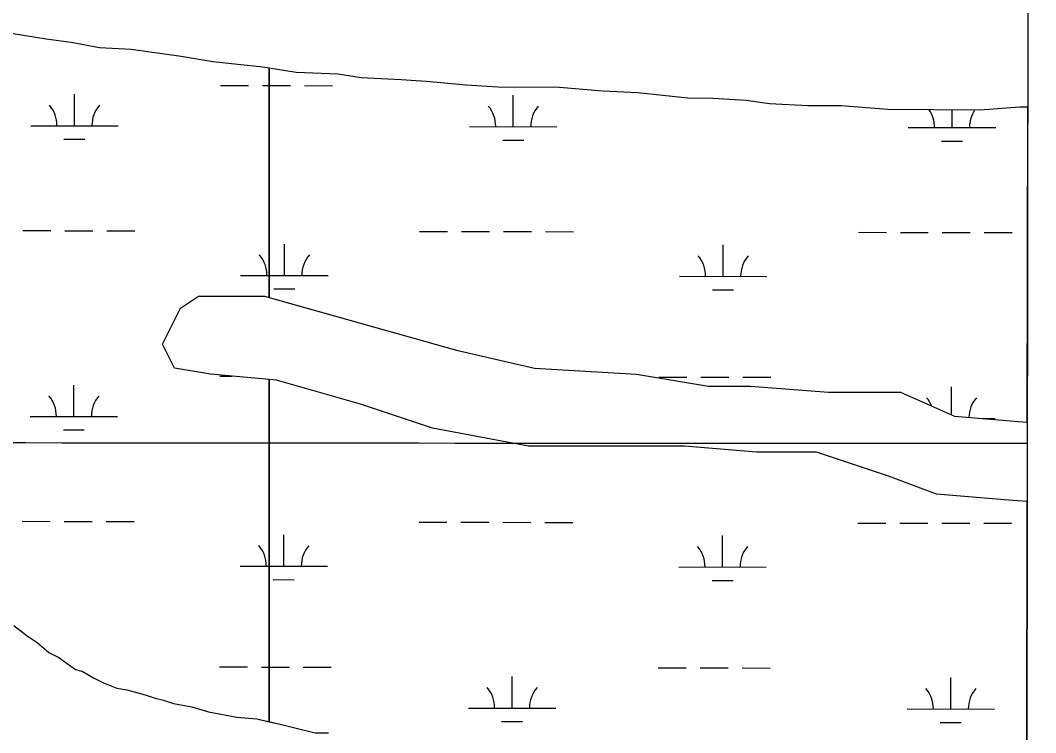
# Model space of a CAD drawing. Extents: x 3187622 to 3225504, y 800805 to 826213.
# Drawn here: x 3222087 to 3223249, y 817977 to 818792 of the extents above; entities that cross this region are included whole.
import ezdxf

# ---------------------------------------------------------------- set-up
doc = ezdxf.new("R2010")
doc.units = 0
for name, color, linetype in [('V-GRID-FRAM', 7, 'Continuous'), ('V-GRID-MAJR', 7, 'Continuous'), ('V-SITE-VEGE', 7, 'Continuous'), ('V-WETL-SWMP', 7, 'Continuous')]:
    doc.layers.add(name, color=color, linetype=linetype)

msp = doc.modelspace()

# ---------------------------------------------------------------- linework, layer by layer
at = {"layer": 'V-GRID-FRAM'}
msp.add_lwpolyline([(3191838.829, 824434.074), (3223248.62, 824370.115), (3223219.523, 806183.487), (3191793.86, 806247.478), (3191838.829, 824434.074)], dxfattribs=at)
at = {"layer": 'V-GRID-MAJR'}
msp.add_spline([(3191823.839, 818371.837), (3197059.682, 818359.272), (3202295.526, 818347.468), (3207531.372, 818336.426), (3212767.22, 818326.145), (3218003.0700000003, 818316.626), (3223238.92, 818307.868), (3223238.921, 818307.868)], degree=3, dxfattribs=at)
at = {"layer": 'V-SITE-VEGE'}
for p, q in [((3222116.73, 818770.384), (3222067.178, 818778.345)), ((3222145.3200000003, 818766.3780000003), (3222116.73, 818770.3840000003)), ((3222177.713, 818760.439), (3222145.3200000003, 818766.3780000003)), ((3222213.946, 818758.2930000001), (3222177.713, 818760.439)), ((3222271.129, 818750.279), (3222213.946, 818758.2930000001)), ((3222307.3370000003, 818744.3170000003), (3222271.129, 818750.2790000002)), ((3222364.532, 818738.2120000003), (3222307.3370000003, 818744.3170000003)), ((3222371.906, 818737.0560000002), (3222364.532, 818738.2120000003)), ((3222402.649, 818732.2359999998), (3222371.906, 818737.056)), ((3222371.906, 818737.056), (3222371.906, 818474.457)), ((3222371.906, 818474.457), (3222371.906, 818737.0560000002)), ((3222450.3310000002, 818730.0119999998), (3222402.649, 818732.2359999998)), ((3222477.014, 818726.0179999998), (3222450.3310000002, 818730.0119999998)), ((3222522.789, 818723.8059999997), (3222477.014, 818726.0179999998)), ((3222551.389, 818721.7069999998), (3222522.789, 818723.8059999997)), ((3222597.15, 818717.5889999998), (3222551.389, 818721.7069999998)), ((3222633.3850000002, 818715.4399999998), (3222597.15, 818717.5889999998)), ((3222703.969, 818714.971), (3222633.3850000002, 818715.4399999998)), ((3222753.545, 818710.826), (3222703.969, 818714.971)), ((3222793.596, 818708.649), (3222753.545, 818710.826)), ((3222850.79, 818702.5479999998), (3222793.596, 818708.649)), ((3222879.4050000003, 818702.36), (3222850.79, 818702.5479999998)), ((3222917.549, 818700.1950000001), (3222879.4050000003, 818702.36)), ((3222944.232, 818696.204), (3222917.549, 818700.1950000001)), ((3222988.096, 818694.0040000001), (3222944.232, 818696.204)), ((3223026.253, 818693.75), (3222988.096, 818694.0040000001)), ((3223079.642, 818689.5800000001), (3223026.253, 818693.75)), ((3223184.569, 818688.884), (3223079.642, 818689.5800000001)), ((3223230.379, 818692.3939999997), (3223184.569, 818688.884)), ((3223239.5360500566, 818692.3331534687), (3223230.379, 818692.394)), ((3223238.959220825, 818331.7949999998), (3223239.5360500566, 818692.3331534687)), ((3222270.375, 818462.2600000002), (3222290.963, 818475.9920000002)), ((3222290.963, 818475.9920000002), (3222366.451, 818475.9920000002)), ((3222366.451, 818475.9920000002), (3222371.906, 818474.4570000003)), ((3222371.906, 818474.457), (3222586.052, 818414.1940000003)), ((3222249.786, 818421.063), (3222270.375, 818462.2600000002)), ((3222263.512, 818393.593), (3222249.786, 818421.063)), ((3222586.052, 818414.1939999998), (3222675.264, 818393.5929999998)), ((3222304.687, 818386.7260000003), (3222263.512, 818393.593)), ((3222675.264, 818393.5929999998), (3222791.929, 818386.7259999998)), ((3222371.906, 818380.6110000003), (3222304.687, 818386.7260000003)), ((3222791.929, 818386.726), (3222874.2830000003, 818372.9940000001)), ((3222380.174, 818379.8589999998), (3222371.906, 818380.611)), ((3222371.906, 818380.611), (3222371.906, 817989.149)), ((3222371.906, 817989.149), (3222371.906, 818380.6110000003)), ((3222476.25, 818352.3929999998), (3222380.174, 818379.8589999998)), ((3222874.2830000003, 818372.9940000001), (3222922.319, 818372.9940000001)), ((3222922.319, 818372.9940000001), (3223011.532, 818366.1269999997)), ((3223011.532, 818366.1269999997), (3223093.882, 818366.1269999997)), ((3223093.882, 818366.1269999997), (3223155.645, 818338.662)), ((3222558.6, 818324.9280000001), (3222476.25, 818352.3929999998)), ((3223155.645, 818338.662), (3223237.9960000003, 818331.7949999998)), ((3222668.404, 818304.3289999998), (3222558.6, 818324.9280000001)), ((3223237.9960000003, 818331.7949999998), (3223238.959220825, 818331.7949999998)), ((3222846.83, 818304.3289999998), (3222668.404, 818304.3289999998)), ((3222929.18, 818297.462), (3222846.83, 818304.329)), ((3222997.806, 818297.462), (3222929.18, 818297.462)), ((3223080.156, 818269.9940000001), (3222997.806, 818297.462)), ((3223135.057, 818249.395), (3223080.156, 818269.9940000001)), ((3223217.409, 818242.5289999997), (3223135.057, 818249.395)), ((3223238.8141185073, 818241.1010494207), (3223217.409, 818242.529)), ((3223236.555602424, 816829.45064409), (3223238.8141185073, 818241.1010494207)), ((3222079.8310000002, 818099.076), (3222095.019, 818087.528)), ((3222095.019, 818087.528), (3222106.416, 818079.821)), ((3222106.416, 818079.821), (3222119.693, 818068.283)), ((3222119.693, 818068.283), (3222131.103, 818062.487)), ((3222131.103, 818062.487), (3222150.092, 818049.005)), ((3222150.092, 818049.005), (3222157.708, 818047.047)), ((3222157.708, 818047.0470000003), (3222171.012, 818039.3260000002)), ((3222171.012, 818039.326), (3222182.421, 818033.5280000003)), ((3222182.421, 818033.5280000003), (3222197.644, 818027.704)), ((3222197.644, 818027.704), (3222209.078, 818025.719)), ((3222209.078, 818025.719), (3222230.025, 818019.858)), ((3222230.025, 818019.8580000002), (3222241.447, 818015.964)), ((3222241.447, 818015.964), (3222250.974, 818013.9940000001)), ((3222250.974, 818013.9940000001), (3222262.392, 818010.101)), ((3222262.392, 818010.101), (3222283.353, 818006.1460000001)), ((3222283.353, 818006.1460000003), (3222302.393, 818000.297)), ((3222302.393, 818000.297), (3222334.787, 817994.36)), ((3222334.787, 817994.36), (3222357.667, 817992.3)), ((3222357.667, 817992.3), (3222371.906, 817989.149)), ((3222371.906, 817989.149), (3222384.338, 817986.3969999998)), ((3222384.338, 817986.3969999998), (3222399.575, 817982.4819999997)), ((3222399.575, 817982.4819999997), (3222424.335, 817976.5939999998)), ((3222424.335, 817976.594), (3222439.597, 817976.491))]:
    msp.add_line(p, q, dxfattribs=at)
at = {"layer": 'V-WETL-SWMP'}
for p, q in [((3222116.7225669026, 818770.3822349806), (3222067.1716567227, 818778.3422735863)), ((3222145.3125145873, 818766.3762124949), (3222116.7225669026, 818770.3822349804)), ((3222177.706456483, 818760.4371875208), (3222145.3125145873, 818766.3762124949)), ((3222213.9403877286, 818758.2891579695), (3222177.706456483, 818760.4371875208)), ((3222271.122283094, 818750.2771129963), (3222213.9403877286, 818758.2891579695)), ((3222307.331217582, 818744.3130848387), (3222271.122283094, 818750.2771129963)), ((3222364.5251113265, 818738.2100391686), (3222307.331217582, 818744.3130848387)), ((3222402.6420421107, 818732.2330094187), (3222364.5251113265, 818738.2100391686)), ((3222450.322951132, 818730.0079703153), (3222402.6420421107, 818732.2330094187)), ((3222477.005902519, 818726.0149494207), (3222450.322951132, 818730.0079703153)), ((3222522.778815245, 818723.8029119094), (3222477.005902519, 818726.0149494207)), ((3222551.3817613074, 818721.7048887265), (3222522.778815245, 818723.8029119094)), ((3222597.1426756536, 818717.5848519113), (3222551.3817613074, 818721.7048887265)), ((3222149.077669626, 818671.1154744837), (3222149.150963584, 818707.1153933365)), ((3222316.235689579, 818717.2050969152), (3222348.2355921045, 818717.1399198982)), ((3222364.2355433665, 818717.1073313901), (3222396.2354458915, 818717.0421543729)), ((3222412.235397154, 818717.0095658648), (3222444.235299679, 818716.9443888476)), ((3222633.3766068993, 818715.4368223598), (3222597.1426756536, 818717.5848519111)), ((3222703.9624698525, 818714.9677634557), (3222633.3766068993, 818715.4368223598)), ((3222753.5383767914, 818710.8227234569), (3222703.9624698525, 818714.9677634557)), ((3222793.5883006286, 818708.6486907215), (3222753.5383767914, 818710.8227234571)), ((3222850.782194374, 818702.5446450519), (3222793.5883006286, 818708.6486907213)), ((3222650.984140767, 818670.0931974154), (3222651.057434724, 818706.0931162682)), ((3222879.3981388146, 818702.3546211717), (3222850.782194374, 818702.5446450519)), ((3222917.5410663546, 818700.1925900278), (3222879.3981388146, 818702.3546211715)), ((3222944.2240177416, 818696.1995691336), (3222917.5410663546, 818700.192590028)), ((3222988.088934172, 818694.0005332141), (3222944.2240177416, 818696.1995691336)), ((3223026.243860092, 818693.7465013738), (3222988.088934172, 818694.0005332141)), ((3223079.6347596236, 818689.5764581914), (3223026.243860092, 818693.7465013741)), ((3223184.5605559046, 818688.8793706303), (3223079.6347596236, 818689.5764581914)), ((3223152.8906119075, 818669.0709203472), (3223152.9313686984, 818689.0895030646)), ((3223230.371463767, 818692.3903310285), (3223184.5605559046, 818688.8793706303)), ((3223239.5360440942, 818692.3294266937), (3223230.371463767, 818692.3903310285)), ((3223238.9592184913, 818331.7935410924), (3223239.5360440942, 818692.3294266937)), ((3222099.077821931, 818671.2173135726), (3222199.0775173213, 818671.0136353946)), ((3222600.984293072, 818670.1950365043), (3222700.9839884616, 818669.9913583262)), ((3223102.8907642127, 818669.1727594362), (3223202.8904596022, 818668.969081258)), ((3222137.0462895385, 818655.7089506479), (3222161.0462164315, 818655.6600678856)), ((3222638.952760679, 818654.6866735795), (3222662.9526875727, 818654.6377908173)), ((3223140.8592318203, 818653.6643965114), (3223164.8591587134, 818653.6155137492)), ((3222089.9893911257, 818551.1645975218), (3222121.9892936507, 818551.0994205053)), ((3222137.989244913, 818551.0668319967), (3222169.989147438, 818551.00165498)), ((3222185.9890987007, 818550.9690664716), (3222217.989001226, 818550.9038894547)), ((3222543.8960084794, 818550.240085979), (3222575.895911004, 818550.1749089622)), ((3222591.8958622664, 818550.1423204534), (3222623.8957647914, 818550.0771434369)), ((3222639.895716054, 818550.0445549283), (3222671.895618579, 818549.9793779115)), ((3222687.8955698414, 818549.9467894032), (3222719.8954723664, 818549.8816123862)), ((3223045.80247962, 818549.2178089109), (3223077.802382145, 818549.1526318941)), ((3223093.8023334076, 818549.1200433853), (3223125.8022359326, 818549.0548663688)), ((3223141.802187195, 818549.0222778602), (3223173.80208972, 818548.9571008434)), ((3223189.8020409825, 818548.9245123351), (3223221.801943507, 818548.8593353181)), ((3222389.201171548, 818499.813070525), (3222389.2744655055, 818535.8129893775)), ((3222891.1076426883, 818498.7907934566), (3222891.180936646, 818534.7907123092)), ((3222339.2013238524, 818499.9149096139), (3222439.2010192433, 818499.711231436)), ((3222841.1077949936, 818498.8926325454), (3222941.107490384, 818498.6889543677)), ((3222270.3747090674, 818462.2603047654), (3222290.962657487, 818475.9932825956)), ((3222290.9626574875, 818475.9932825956), (3222366.4505105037, 818475.9932194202)), ((3222366.4505105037, 818475.9932194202), (3222586.052134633, 818414.1930578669)), ((3222377.16979146, 818484.4065466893), (3222401.169718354, 818484.3576639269)), ((3222879.076262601, 818483.3842696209), (3222903.076189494, 818483.3353868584)), ((3222249.787783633, 818421.0603368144), (3222270.3747090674, 818462.2603047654)), ((3222263.5127798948, 818393.5943352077), (3222249.787783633, 818421.0603368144)), ((3222586.052134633, 818414.1930578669), (3222675.264978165, 818393.5939906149)), ((3222304.6877054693, 818386.7273032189), (3222263.5127798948, 818393.5943352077)), ((3222675.264978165, 818393.5939906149), (3222791.928756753, 818386.7268954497)), ((3222380.1755642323, 818379.8602425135), (3222304.6877054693, 818386.7273032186)), ((3222315.5583821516, 818384.5308467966), (3222329.13681417, 818384.5031904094)), ((3222791.928756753, 818386.7268954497), (3222874.2796079, 818372.9938314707)), ((3222817.4648532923, 818383.5085697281), (3222849.4647558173, 818383.4433927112)), ((3222865.46470708, 818383.410804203), (3222897.464609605, 818383.3456271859)), ((3222913.4645608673, 818383.3130386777), (3222945.4644633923, 818383.2478616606)), ((3222148.4003621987, 818338.441224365), (3222148.4736561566, 818374.4411432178)), ((3222476.2514001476, 818352.394171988), (3222380.1755642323, 818379.8602425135)), ((3222874.2796079, 818372.9938314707), (3222922.317514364, 818372.9937912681)), ((3222922.317514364, 818372.9937912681), (3223011.5303464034, 818366.1267190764)), ((3223152.2210129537, 818340.1828545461), (3223152.286598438, 818372.3965890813)), ((3223011.5303464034, 818366.1267190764), (3223093.8811860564, 818366.1266501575)), ((3223093.8811860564, 818366.1266501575), (3223155.6440887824, 818338.6606083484)), ((3222558.602262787, 818324.9281129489), (3222476.2514001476, 818352.3941719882)), ((3222098.4005145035, 818338.543063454), (3222198.400209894, 818338.3393852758)), ((3223155.6440887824, 818338.6606083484), (3223237.993934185, 818331.7935419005)), ((3223183.5588494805, 818336.332825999), (3223202.213152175, 818336.2948311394)), ((3222668.403066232, 818304.3280284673), (3222558.602262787, 818324.9281129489)), ((3223237.993934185, 818331.7935419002), (3223238.9592184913, 818331.7935410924)), ((3222136.368982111, 818323.0347005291), (3222160.368909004, 818322.9858177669)), ((3222846.828718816, 818304.327879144), (3222668.403066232, 818304.3280284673)), ((3222929.1795642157, 818297.4608126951), (3222846.828718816, 818304.327879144)), ((3222997.8054305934, 818297.4607552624), (3222929.1795642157, 818297.4608126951)), ((3223080.1562932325, 818269.9946962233), (3222997.8054305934, 818297.4607552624)), ((3223135.0562035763, 818249.3946576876), (3223080.1562932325, 818269.9946962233)), ((3223217.407048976, 818242.5275912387), (3223135.0562035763, 818249.3946576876)), ((3223238.8141163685, 818241.0997123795), (3223217.407048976, 818242.5275912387)), ((3223236.555600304, 816829.4493193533), (3223238.8141163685, 818241.0997123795)), ((3222089.3120836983, 818218.4903474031), (3222121.3119862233, 818218.4251703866)), ((3222137.311937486, 818218.392581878), (3222169.311840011, 818218.3274048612)), ((3222185.3117912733, 818218.2948163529), (3222217.3116937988, 818218.2296393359)), ((3222543.2187010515, 818217.5658358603), (3222575.2186035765, 818217.5006588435)), ((3222591.218554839, 818217.4680703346), (3222623.218457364, 818217.4028933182)), ((3222639.2184086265, 818217.3703048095), (3222671.2183111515, 818217.3051277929)), ((3222687.218262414, 818217.2725392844), (3222719.218164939, 818217.2073622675)), ((3223045.1251721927, 818216.5435587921), (3223077.1250747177, 818216.4783817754)), ((3223093.12502598, 818216.4457932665), (3223125.124928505, 818216.3806162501)), ((3223141.1248797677, 818216.3480277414), (3223173.1247822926, 818216.2828507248)), ((3223189.124733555, 818216.2502622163), (3223221.1246360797, 818216.1850851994)), ((3222388.5238641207, 818167.1388204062), (3222388.597158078, 818203.1387392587)), ((3222890.430335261, 818166.1165433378), (3222890.503629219, 818202.1164621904)), ((3222338.524016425, 818167.2406594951), (3222438.523711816, 818167.0369813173)), ((3222840.430487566, 818166.2183824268), (3222940.4301829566, 818166.0147042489)), ((3222376.4924840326, 818151.7322965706), (3222400.4924109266, 818151.6834138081)), ((3222878.398955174, 818150.7100195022), (3222902.398882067, 818150.6611367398)), ((3222079.828467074, 818099.0736218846), (3222095.0144471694, 818087.5256133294)), ((3222095.0144471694, 818087.5256133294), (3222106.4104314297, 818079.8186065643)), ((3222106.41043143, 818079.8186065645), (3222119.6884152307, 818068.282599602)), ((3222119.6884152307, 818068.282599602), (3222131.0963978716, 818062.4835921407)), ((3222131.096397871, 818062.4835921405), (3222150.08537218, 818049.0025810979)), ((3222150.08537218, 818049.0025810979), (3222157.703358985, 818047.0445754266)), ((3222157.703358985, 818047.0445754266), (3222171.0063395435, 818039.3245670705)), ((3222314.8810747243, 818051.8565966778), (3222346.8809772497, 818051.7914196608)), ((3222362.8809285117, 818051.7588311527), (3222394.8808310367, 818051.6936541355)), ((3222410.880782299, 818051.6610656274), (3222442.880684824, 818051.5958886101)), ((3222816.787545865, 818050.8343196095), (3222848.78744839, 818050.7691425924)), ((3222864.7873996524, 818050.7365540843), (3222896.7873021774, 818050.6713770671)), ((3222912.78725344, 818050.638788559), (3222944.787155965, 818050.5736115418)), ((3222171.0063395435, 818039.3245670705), (3222182.4153221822, 818033.5255596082)), ((3222182.4153221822, 818033.5255596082), (3222197.639297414, 818027.7005489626)), ((3222649.629525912, 818004.7446971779), (3222649.7028198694, 818040.7446160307)), ((3223151.5359970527, 818003.7224201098), (3223151.6092910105, 818039.7223389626)), ((3222197.639297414, 818027.7005489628), (3222209.0732768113, 818025.7165401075)), ((3222209.0732768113, 818025.7165401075), (3222230.020240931, 818019.8545246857)), ((3222230.020240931, 818019.8545246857), (3222241.44122195, 818015.9625165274)), ((3222241.44122195, 818015.9625165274), (3222250.9672050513, 818013.9915092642)), ((3222250.9672050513, 818013.9915092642), (3222262.3881860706, 818010.0995011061)), ((3222262.3881860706, 818010.0995011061), (3222283.348148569, 818006.1444849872)), ((3222283.348148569, 818006.1444849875), (3222302.3871163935, 818000.2944711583)), ((3222302.3871163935, 818000.2944711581), (3222334.781058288, 817994.3564461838)), ((3222599.629678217, 818004.8465362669), (3222699.6293736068, 818004.6428580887)), ((3223101.536149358, 818003.8242591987), (3223201.5358447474, 818003.6205810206)), ((3222334.781058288, 817994.356446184), (3222357.661015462, 817992.2964277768)), ((3222357.661015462, 817992.2964277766), (3222384.3309684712, 817986.3954075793)), ((3222637.5981458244, 817989.338173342), (3222661.598072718, 817989.2892905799)), ((3223139.5046169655, 817988.3158962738), (3223163.5045438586, 817988.2670135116)), ((3222384.3309684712, 817986.3954075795), (3222399.5679420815, 817982.4783962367)), ((3222399.5679420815, 817982.4783962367), (3222424.329898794, 817976.5903776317))]:
    msp.add_line(p, q, dxfattribs=at)
for centre, radius, start, end in [((3222093.835868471, 818671.7027944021), 35.24628790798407, 359.1114801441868, 40.65513847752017), ((3222204.321404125, 818671.477758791), 35.246287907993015, 139.11147836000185, 180.65513669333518), ((3222595.742339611, 818670.6805173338), 35.24628790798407, 359.1114801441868, 40.65513847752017), ((3222706.227875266, 818670.4554817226), 35.246287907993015, 139.11147836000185, 180.65513669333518), ((3223097.648810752, 818669.6582402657), 35.24628790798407, 359.1114801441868, 33.79332235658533), ((3223208.134346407, 818669.4332046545), 35.246287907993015, 146.43963922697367, 180.65513669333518), ((3222333.959370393, 818500.4003904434), 35.24628790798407, 359.1114801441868, 40.65513847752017), ((3222444.4449060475, 818500.1753548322), 35.246287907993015, 139.11147836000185, 180.65513669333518), ((3222835.8658415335, 818499.3781133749), 35.24628790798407, 359.1114801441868, 40.65513847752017), ((3222946.3513771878, 818499.1530777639), 35.246287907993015, 139.11147836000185, 180.65513669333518), ((3222093.1585610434, 818339.0285442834), 35.24628790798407, 359.1114801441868, 40.65513847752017), ((3222203.6440966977, 818338.8035086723), 35.246287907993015, 139.11147836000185, 180.65513669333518), ((3223096.971503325, 818336.9839901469), 35.24628790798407, 22.068813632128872, 40.655138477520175), ((3223207.4570389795, 818336.7589545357), 35.246287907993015, 139.11147836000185, 179.1549023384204), ((3222333.2820629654, 818167.7261403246), 35.24628790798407, 359.1114801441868, 40.65513847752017), ((3222443.76759862, 818167.5011047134), 35.246287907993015, 139.11147836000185, 180.65513669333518), ((3222835.188534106, 818166.7038632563), 35.24628790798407, 359.1114801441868, 40.65513847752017), ((3222945.6740697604, 818166.4788276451), 35.246287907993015, 139.11147836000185, 180.65513669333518), ((3222594.3877247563, 818005.3320170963), 35.24628790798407, 359.1114801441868, 40.65513847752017), ((3222704.8732604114, 818005.1069814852), 35.246287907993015, 139.11147836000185, 180.65513669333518), ((3223096.294195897, 818004.3097400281), 35.24628790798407, 359.1114801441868, 40.65513847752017), ((3223206.779731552, 818004.084704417), 35.246287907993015, 139.11147836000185, 180.65513669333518)]:
    msp.add_arc(centre, radius, start, end, dxfattribs=at)

doc.saveas('drawing.dxf')
